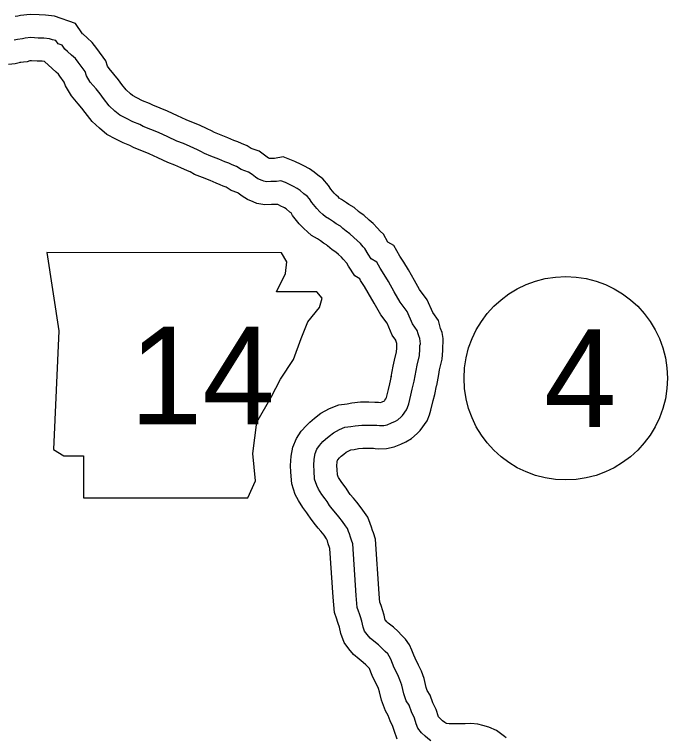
# Model space of a CAD drawing. Extents: x 31699 to 244310, y -8841 to 11474.
# Drawn here: x 148082.3 to 148364.7, y -2609.2 to -2296 of the extents above; entities that cross this region are included whole.
import ezdxf

# ---------------------------------------------------------------- set-up
doc = ezdxf.new("R2010")
doc.units = 0
for name, color, linetype in [('B_Logo', 7, 'Continuous'), ('G-ANNO-TEXT', 7, 'Continuous'), ('R_Border Notes', 7, 'Continuous'), ('R_XS_EARTHWORK_STAGE2', 7, 'Continuous')]:
    doc.layers.add(name, color=color, linetype=linetype)

msp = doc.modelspace()

# ---------------------------------------------------------------- linework, layer by layer
at = {"layer": 'B_Logo'}
for points in [[(148083.6, -2306.83), (148082.14, -2307.05)], [(148255.11, -2454.57), (148255.97, -2449.95), (148256.4, -2447.61), (148257.4, -2443.46), (148257.62, -2440.79), (148257.66, -2439.12), (148257.85, -2438.45), (148257.77, -2437.32), (148257.55, -2436.19), (148257.14, -2435), (148256.86, -2434.13), (148256.44, -2432.61), (148254.47, -2429.77), (148252.12, -2424.47), (148249.07, -2420.38), (148246.54, -2415.94), (148244.02, -2411.45), (148242.24, -2408.4), (148240.47, -2405.76), (148238.97, -2403.18), (148236.62, -2401.75), (148235.26, -2399.64), (148233.89, -2397.26), (148233.09, -2396.47), (148231.93, -2395.08), (148230.58, -2393.7), (148229.1, -2392.39), (148227.35, -2390.82), (148225.74, -2389.77), (148224.39, -2388.59), (148223.24, -2387.54), (148221.43, -2386.5), (148220.29, -2385.65), (148218.54, -2384.54), (148216.8, -2383.5), (148215.72, -2382.52), (148214.44, -2381.4), (148213.02, -2379.89), (148210.85, -2377.25), (148209.97, -2375.73), (148208.95, -2374.55), (148207.47, -2373.5), (148205.86, -2372.19), (148204.51, -2371.21), (148202.97, -2370.37), (148202.1, -2369.98), (148199.49, -2368.68), (148197.48, -2367.91), (148195.62, -2368.21), (148193.17, -2368.24), (148191.37, -2368.34), (148190.1, -2368.09), (148189.37, -2367.76), (148187.63, -2367.06), (148186.49, -2366.34), (148185.07, -2365.23), (148183.53, -2364.12), (148180.39, -2363.03), (148178.37, -2361.79), (148176.5, -2361.02), (148175.09, -2360.37), (148173.36, -2359.73), (148170.75, -2358.57), (148167.27, -2357.22), (148164.53, -2356.12), (148162.92, -2355.21), (148161.44, -2354.5), (148158.3, -2353.08), (148155.35, -2351.86), (148152.54, -2350.77), (148148.59, -2348.89), (148144.57, -2347.01), (148137.95, -2344.38), (148136.48, -2343.6), (148133.47, -2342.38), (148130.72, -2340.95), (148127.84, -2339.52), (148125.75, -2337.75), (148123.32, -2335.46), (148120.82, -2332.36), (148119.39, -2330.38), (148117.63, -2328.2), (148115.12, -2325.24), (148113.49, -2322.59), (148112.86, -2320.67), (148109.94, -2316.64), (148108.65, -2315), (148107.04, -2313.55), (148105.28, -2311.98), (148104.14, -2310.93), (148102.98, -2309.28), (148101.24, -2308.7), (148100.16, -2307.25), (148098.83, -2307), (148097.42, -2306.49), (148095.02, -2306.26), (148092.63, -2306.16), (148089.37, -2306.01), (148086.98, -2306.24), (148085.85, -2306.59), (148083.6, -2306.83)], [(148262.37, -2610.2), (148261.03, -2609.15), (148259.95, -2608.17), (148258.27, -2606.66), (148256.71, -2604.68), (148256.08, -2602.82), (148255.38, -2600.3), (148254.01, -2597.58), (148253.03, -2594.8), (148251.74, -2592.81), (148250.7, -2589.83), (148249.84, -2586.11), (148249.01, -2583.85), (148248.05, -2581.66), (148246.47, -2578.55), (148245.78, -2576.76), (148245.02, -2574.91), (148244.4, -2573.58), (148243.72, -2572.59), (148242.64, -2571.54), (148241.22, -2570.09), (148239.67, -2568.65), (148237.66, -2567.08), (148236.11, -2565.77), (148234.82, -2564.18), (148233.73, -2562.73), (148233.04, -2560.94), (148232.54, -2558.42), (148231.91, -2556.49), (148231.56, -2555.29), (148231.08, -2554.03), (148230.52, -2552.51), (148230.11, -2547.31), (148228.58, -2524.99), (148228.02, -2523.4), (148227.6, -2522.07), (148227.18, -2520.68), (148226.83, -2519.61), (148226.28, -2518.29), (148225.47, -2517.1), (148224.24, -2515.32), (148222.61, -2513.27), (148221.33, -2511.69), (148219.7, -2509.85), (148218.62, -2508.33), (148217.6, -2506.68), (148216.71, -2505.56), (148215.29, -2503.58), (148213.79, -2501.27), (148213.04, -2499.74), (148212.13, -2497.02), (148211.88, -2493.36), (148211.77, -2491.09), (148211.93, -2488.29), (148212.36, -2485.95), (148213.13, -2484.07), (148214.24, -2482.38), (148215.74, -2480.76), (148216.86, -2479.68), (148218.36, -2478.39), (148220.27, -2476.89), (148222.84, -2475.52), (148225.16, -2474.55), (148227.74, -2474.25), (148229.67, -2473.89), (148232.52, -2473.58), (148235.45, -2473.6), (148237.91, -2473.63), (148239.04, -2473.68), (148240.24, -2473.8), (148242.1, -2473.77), (148243.42, -2473.48), (148245.34, -2472.65), (148247.06, -2471.9), (148248.11, -2471.28), (148249.55, -2469.99), (148250.08, -2469.45), (148251.9, -2467.02), (148252.29, -2465.95), (148252.79, -2464.34), (148253.73, -2460.59), (148254.36, -2458.05), (148255.11, -2454.57)]]:
    msp.add_lwpolyline(points, dxfattribs=at)
at = {"layer": 'G-ANNO-TEXT'}
msp.add_lwpolyline([(148096.36, -2398.99), (148101.44, -2432.82), (148099.18, -2484.14), (148103.69, -2486.96), (148112.15, -2486.96), (148112.15, -2505), (148183.21, -2505), (148186.59, -2497.67), (148185.46, -2485.83), (148187.15, -2472.3), (148193.36, -2461.58), (148197.3, -2453.69), (148202.94, -2445.23), (148206.33, -2436.21), (148209.15, -2428.87), (148214.22, -2422.67), (148215.35, -2418.72), (148213.09, -2415.9), (148195.61, -2415.9), (148199.56, -2408.01), (148200.12, -2402.93), (148197.79, -2399.04)], close=True, dxfattribs=at)
at = {"layer": 'R_Border Notes'}
msp.add_circle((148320.72, -2453.33), 44, dxfattribs=at)
at = {"layer": 'R_XS_EARTHWORK_STAGE2'}
for points in [[(148264.94, -2456.4), (148265.8, -2451.78), (148266.18, -2449.69), (148267.3, -2445.07), (148267.61, -2441.34), (148267.74, -2436.21), (148267.24, -2433.59), (148266.62, -2431.81), (148266.44, -2431.26), (148265.62, -2428.3), (148263.23, -2424.85), (148260.82, -2419.39), (148257.45, -2414.89), (148255.25, -2411.02), (148252.69, -2406.48), (148250.72, -2403.1), (148248.96, -2400.46), (148246.34, -2395.96), (148243.79, -2394.41), (148241.87, -2391.07), (148240.44, -2389.67), (148239.36, -2388.38), (148237.48, -2386.45), (148235.76, -2384.93), (148233.45, -2382.85), (148231.78, -2381.77), (148231.06, -2381.14), (148229.18, -2379.42), (148226.93, -2378.12), (148225.96, -2377.41), (148223.79, -2376.03), (148222.79, -2375.43), (148222.38, -2375.05), (148221.39, -2374.19), (148220.54, -2373.29), (148219.09, -2371.52), (148218.15, -2369.91), (148215.74, -2367.1), (148213.52, -2365.53), (148211.96, -2364.26), (148209.88, -2362.75), (148207.41, -2361.4), (148206.36, -2360.93), (148203.51, -2359.52), (148198.57, -2357.62), (148194.76, -2358.22), (148192.83, -2358.25), (148192.55, -2358.26), (148192.23, -2358.13), (148191.09, -2357.23), (148188.18, -2355.14), (148184.69, -2353.94), (148182.93, -2352.85), (148180.5, -2351.85), (148178.92, -2351.12), (148177.12, -2350.46), (148174.59, -2349.33), (148170.93, -2347.91), (148168.86, -2347.09), (148167.56, -2346.35), (148165.68, -2345.44), (148162.27, -2343.91), (148159.08, -2342.58), (148156.51, -2341.58), (148152.85, -2339.84), (148148.54, -2337.83), (148142.15, -2335.28), (148140.71, -2334.52), (148137.66, -2333.29), (148135.24, -2332.03), (148133.37, -2331.1), (148132.43, -2330.3), (148130.68, -2328.65), (148128.77, -2326.29), (148127.34, -2324.3), (148125.33, -2321.83), (148123.24, -2319.35), (148122.62, -2318.35), (148121.88, -2316.07), (148117.93, -2310.63), (148115.98, -2308.13), (148113.71, -2306.1), (148112, -2304.57), (148111.7, -2304.29), (148108.66, -2299.95), (148099.65, -2296.66), (148095.71, -2296.28), (148093.07, -2296.17), (148089.11, -2295.99), (148084.98, -2296.39), (148083.84, -2296.75), (148082.57, -2296.88)], [(148085.1, -2316.71), (148084.29, -2316.84), (148082.6, -2317.33), (148079.74, -2317.62)], [(148245.28, -2452.73), (148246.13, -2448.13), (148246.61, -2445.54), (148247.5, -2441.86), (148247.63, -2440.25), (148247.68, -2438.26), (148247.28, -2437), (148247.25, -2436.91), (148245.7, -2434.68), (148243.43, -2429.54), (148240.69, -2425.86), (148237.84, -2420.87), (148235.34, -2416.42), (148233.76, -2413.71), (148231.99, -2411.07), (148231.6, -2410.4), (148229.46, -2409.09), (148226.71, -2404.83), (148225.99, -2403.58), (148224.5, -2401.79), (148223.69, -2400.95), (148222.44, -2399.85), (148221.25, -2398.78), (148219.69, -2397.77), (148217.72, -2396.04), (148217.3, -2395.66), (148215.94, -2394.88), (148214.62, -2393.89), (148213.3, -2393.06), (148210.8, -2391.57), (148209.07, -2389.98), (148207.49, -2388.61), (148205.5, -2386.49), (148202.62, -2382.98), (148201.96, -2381.85), (148201.43, -2381.48), (148199.76, -2380.12), (148199.14, -2379.67), (148198.53, -2379.33), (148197.84, -2379.03), (148196.17, -2378.2), (148193.5, -2378.24), (148190.66, -2378.39), (148187.1, -2377.69), (148185.48, -2376.98), (148183.05, -2375.99), (148180.72, -2374.52), (148179.06, -2373.22), (148178.88, -2373.09), (148176.08, -2372.12), (148173.82, -2370.73), (148172.5, -2370.19), (148171.27, -2369.62), (148169.59, -2369), (148166.9, -2367.8), (148163.61, -2366.52), (148160.19, -2365.16), (148158.28, -2364.08), (148157.21, -2363.56), (148154.32, -2362.26), (148151.62, -2361.14), (148148.58, -2359.95), (148144.33, -2357.94), (148140.61, -2356.2), (148133.76, -2353.47), (148132.25, -2352.68), (148129.27, -2351.47), (148126.2, -2349.87), (148122.31, -2347.94), (148119.08, -2345.2), (148115.97, -2342.26), (148112.87, -2338.43), (148111.44, -2336.45), (148109.92, -2334.58), (148107.01, -2331.13), (148104.35, -2326.83), (148103.84, -2325.27), (148101.95, -2322.66), (148101.33, -2321.86), (148100.36, -2321), (148098.56, -2319.38), (148095.24, -2316.34), (148095.19, -2316.32), (148094.34, -2316.24), (148092.19, -2316.15), (148089.63, -2316.03), (148088.98, -2316.1), (148087.87, -2316.44), (148084.63, -2316.77)], [(148247.78, -2609.51), (148246.52, -2605.76), (148246.01, -2603.93), (148244.78, -2601.5), (148243.99, -2599.24), (148242.7, -2597.26), (148241.07, -2592.6), (148240.24, -2588.97), (148239.74, -2587.6), (148239.01, -2585.94), (148237.32, -2582.62), (148236.49, -2580.46), (148235.86, -2578.92), (148235.83, -2578.87), (148235.58, -2578.62), (148234.24, -2577.26), (148233.18, -2576.27), (148231.35, -2574.84), (148228.94, -2572.8), (148226.93, -2570.34), (148224.9, -2567.62), (148223.4, -2563.74), (148222.85, -2560.95), (148222.36, -2559.45), (148222.08, -2558.5), (148221.71, -2557.54), (148220.66, -2554.65), (148220.14, -2548.05), (148218.69, -2527.02), (148218.53, -2526.55), (148218.04, -2525.02), (148217.64, -2523.68), (148217.45, -2523.1), (148217.45, -2523.09), (148217.22, -2522.76), (148216.2, -2521.27), (148214.82, -2519.54), (148213.69, -2518.16), (148211.87, -2516.08), (148210.29, -2513.88), (148209.39, -2512.42), (148208.72, -2511.57), (148207.03, -2509.22), (148205.08, -2506.22), (148203.77, -2503.56), (148202.24, -2498.98), (148201.89, -2493.93), (148201.76, -2491.03), (148201.98, -2487.1), (148202.71, -2483.12), (148204.24, -2479.39), (148206.33, -2476.2), (148208.58, -2473.77), (148210.11, -2472.28), (148212.03, -2470.65), (148214.79, -2468.48), (148218.55, -2466.48), (148222.59, -2464.79), (148226.23, -2464.36), (148228.2, -2463.99), (148232.02, -2463.57), (148235.55, -2463.6), (148238.19, -2463.63), (148239.74, -2463.7), (148240.64, -2463.79), (148241.33, -2463.49), (148242.29, -2463.07), (148242.51, -2462.87), (148242.96, -2462.28), (148243.17, -2461.62), (148244.03, -2458.18), (148244.61, -2455.8), (148245.33, -2452.47)], [(148294.97, -2608.92), (148294.18, -2608.3), (148293.1, -2607.46), (148290.84, -2605.72), (148287.45, -2604.24), (148284.79, -2603.59), (148282.72, -2602.97), (148279.66, -2602.74), (148277.29, -2602.78), (148275.88, -2602.8), (148274.09, -2602.76), (148272.24, -2602.79), (148270.93, -2602.81), (148270.36, -2602.75), (148269.15, -2602.62), (148268.89, -2602.57), (148268.39, -2602.21), (148267.48, -2601.5), (148266.66, -2600.75), (148265.63, -2599.83), (148264.75, -2596.67), (148263.23, -2593.66), (148262.07, -2590.35), (148260.78, -2588.37), (148260.32, -2587.05), (148259.45, -2583.25), (148258.29, -2580.1), (148257.09, -2577.38), (148255.62, -2574.48), (148255.07, -2573.07), (148254.18, -2570.9), (148253.11, -2568.6), (148251.41, -2566.12), (148249.7, -2564.46), (148248.21, -2562.93), (148246.17, -2561.03), (148243.96, -2559.31), (148243.28, -2558.73), (148242.7, -2558.03), (148242.64, -2557.95), (148242.23, -2555.88), (148241.46, -2553.53), (148241.04, -2552.09), (148240.44, -2550.53), (148240.38, -2550.37), (148240.08, -2546.58), (148238.46, -2522.96), (148237.51, -2520.25), (148237.16, -2519.12), (148236.72, -2517.68), (148236.21, -2516.13), (148235.11, -2513.49), (148233.71, -2511.44), (148232.29, -2509.37), (148230.41, -2507), (148228.96, -2505.23), (148227.54, -2503.62), (148226.94, -2502.78), (148225.8, -2500.94), (148224.71, -2499.54), (148223.55, -2497.93), (148222.5, -2496.31), (148222.31, -2495.93), (148222.02, -2495.06), (148221.86, -2492.79), (148221.79, -2491.15), (148221.88, -2489.47), (148222.01, -2488.77), (148222.02, -2488.75), (148222.14, -2488.57), (148222.9, -2487.75), (148223.6, -2487.07), (148224.7, -2486.13), (148225.75, -2485.3), (148227.14, -2484.56), (148227.72, -2484.32), (148229.25, -2484.14), (148231.13, -2483.79), (148233.02, -2483.58), (148235.34, -2483.6), (148237.62, -2483.63), (148238.34, -2483.66), (148239.83, -2483.8), (148243.24, -2483.75), (148246.49, -2483.05), (148249.35, -2481.82), (148251.61, -2480.81), (148254.02, -2479.41), (148256.49, -2477.21), (148257.7, -2475.96), (148260.81, -2471.81), (148261.77, -2469.14), (148262.42, -2467.07), (148263.44, -2463), (148264.11, -2460.29), (148264.88, -2456.66)]]:
    msp.add_lwpolyline(points, dxfattribs=at)

# ---------------------------------------------------------------- texts
at = {"layer": 'G-ANNO-TEXT'}
msp.add_text('14', height=42.24, dxfattribs=at).set_placement((148132.11, -2473.33))
at = {"layer": 'R_Border Notes'}
msp.add_text('4', height=42.24, dxfattribs=at).set_placement((148311.27, -2474.45))

doc.saveas('drawing.dxf')
